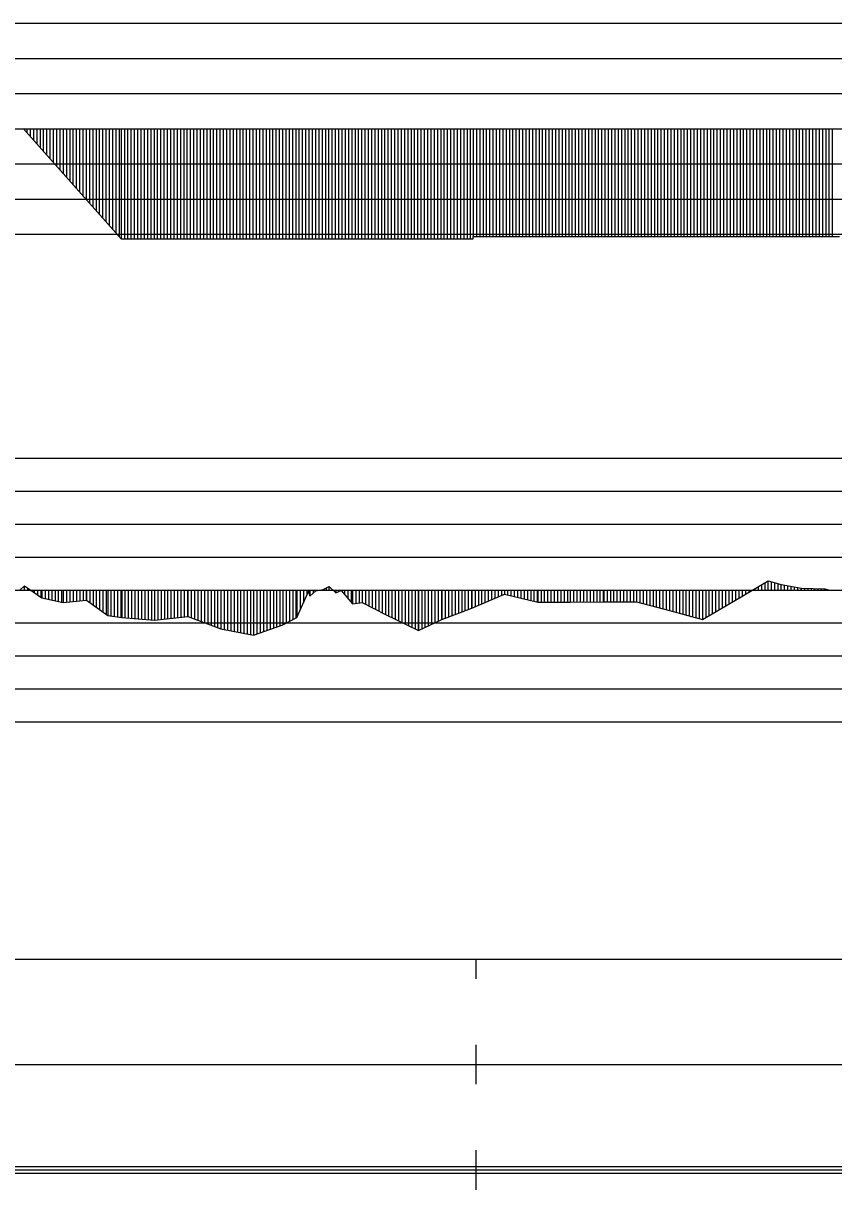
# Model space of a CAD drawing. Extents: x 2 to 10148, y 0 to 380.
# Drawn here: x 564.8 to 626.3, y 196.5 to 285 of the extents above; entities that cross this region are included whole.
import ezdxf

# ---------------------------------------------------------------- set-up
doc = ezdxf.new("R2010")
doc.units = 0
for name, color, linetype in [('POSUN_CARA', 7, 'Continuous'), ('POSUN_RASTR', 7, 'Continuous'), ('RYCHL_RASTR', 7, 'Continuous'), ('ZRYCHL_CARA', 7, 'Continuous'), ('ZRYCHL_RASTR', 7, 'Continuous')]:
    doc.layers.add(name, color=color, linetype=linetype)

msp = doc.modelspace()

# ---------------------------------------------------------------- linework, layer by layer
at = {"layer": 'POSUN_CARA'}
for p, q in [((618.813, 241.221), (621.289, 242.692)), ((621.063, 242), (621.063, 242.558)), ((621.289, 242.692), (622.285, 242.431)), ((621.289, 242), (621.289, 242.692)), ((621.539, 242), (621.539, 242.627)), ((621.789, 242), (621.789, 242.561)), ((622.039, 242), (622.039, 242.496)), ((564.507, 242), (564.854, 242.329)), ((564.854, 242.329), (566.179, 241.419)), ((564.854, 242), (564.854, 242.329)), ((565.104, 242), (565.104, 242.158)), ((565.354, 242), (565.354, 241.986)), ((565.604, 242), (565.604, 241.815)), ((565.854, 242), (565.854, 241.643)), ((566.104, 242), (566.104, 241.471)), ((566.179, 242), (566.179, 241.419)), ((566.429, 242), (566.429, 241.363)), ((566.679, 242), (566.679, 241.307)), ((566.929, 242), (566.929, 241.251)), ((567.179, 242), (567.179, 241.195)), ((567.429, 242), (567.429, 241.139)), ((567.679, 242), (567.679, 241.083)), ((567.802, 242), (567.802, 241.055)), ((568.052, 242), (568.052, 241.081)), ((568.302, 242), (568.302, 241.107)), ((568.552, 242), (568.552, 241.132)), ((568.802, 242), (568.802, 241.158)), ((569.052, 242), (569.052, 241.184)), ((569.302, 242), (569.302, 241.209)), ((569.552, 242), (569.552, 241.235)), ((569.562, 242), (569.562, 241.236)), ((569.812, 242), (569.812, 241.057)), ((570.062, 242), (570.062, 240.878)), ((570.312, 242), (570.312, 240.698)), ((570.562, 242), (570.562, 240.519)), ((570.812, 242), (570.812, 240.34)), ((571.062, 242), (571.062, 240.161)), ((571.175, 242), (571.175, 240.079)), ((571.425, 242), (571.425, 240.039)), ((571.675, 242), (571.675, 239.998)), ((571.925, 242), (571.925, 239.957)), ((572.175, 242), (572.175, 239.916)), ((572.237, 242), (572.237, 239.906)), ((572.487, 242), (572.487, 239.885)), ((572.737, 242), (572.737, 239.865)), ((572.987, 242), (572.987, 239.845)), ((573.237, 242), (573.237, 239.824)), ((573.487, 242), (573.487, 239.804)), ((573.737, 242), (573.737, 239.783)), ((573.987, 242), (573.987, 239.763)), ((574.237, 242), (574.237, 239.743)), ((574.487, 242), (574.487, 239.722)), ((574.723, 242), (574.723, 239.703)), ((574.973, 242), (574.973, 239.732)), ((575.223, 242), (575.223, 239.762)), ((575.473, 242), (575.473, 239.791)), ((575.723, 242), (575.723, 239.821)), ((575.973, 242), (575.973, 239.85)), ((576.223, 242), (576.223, 239.879)), ((576.473, 242), (576.473, 239.909)), ((576.723, 242), (576.723, 239.938)), ((576.973, 242), (576.973, 239.968)), ((577.223, 242), (577.223, 239.997)), ((577.268, 242), (577.268, 240.002)), ((577.518, 242), (577.518, 239.908)), ((577.768, 242), (577.768, 239.813)), ((578.018, 242), (578.018, 239.719)), ((578.268, 242), (578.268, 239.624)), ((578.518, 242), (578.518, 239.53)), ((578.768, 242), (578.768, 239.436)), ((579.018, 242), (579.018, 239.341)), ((579.268, 242), (579.268, 239.247)), ((579.518, 242), (579.518, 239.152)), ((579.764, 242), (579.764, 239.059)), ((580.014, 242), (580.014, 239.011)), ((580.264, 242), (580.264, 238.963)), ((580.514, 242), (580.514, 238.915)), ((580.764, 242), (580.764, 238.867)), ((581.014, 242), (581.014, 238.819)), ((581.264, 242), (581.264, 238.771)), ((581.514, 242), (581.514, 238.723)), ((581.764, 242), (581.764, 238.675)), ((582.014, 242), (582.014, 238.626)), ((582.246, 242), (582.246, 238.582)), ((582.496, 242), (582.496, 238.668)), ((582.746, 242), (582.746, 238.755)), ((582.996, 242), (582.996, 238.841)), ((583.246, 242), (583.246, 238.927)), ((583.496, 242), (583.496, 239.014)), ((583.746, 242), (583.746, 239.1)), ((583.996, 242), (583.996, 239.187)), ((584.246, 242), (584.246, 239.273)), ((584.463, 242), (584.463, 239.348)), ((584.713, 242), (584.713, 239.483)), ((584.963, 242), (584.963, 239.617)), ((585.213, 242), (585.213, 239.752)), ((585.463, 242), (585.463, 239.887)), ((585.528, 242), (585.528, 239.922)), ((585.528, 239.922), (586.405, 241.882)), ((585.778, 242), (585.778, 240.481)), ((586.028, 242), (586.028, 241.04)), ((586.278, 242), (586.278, 241.599)), ((586.405, 242), (586.405, 241.882)), ((586.405, 241.882), (586.517, 241.537)), ((586.517, 242), (586.517, 241.537)), ((586.517, 241.537), (586.966, 241.946)), ((586.767, 242), (586.767, 241.765)), ((586.966, 241.946), (587.52, 242.032)), ((586.966, 242), (586.966, 241.946)), ((587.216, 242), (587.216, 241.984)), ((587.466, 242), (587.466, 242.023)), ((587.52, 242.032), (587.989, 242.259)), ((587.52, 242), (587.52, 242.032)), ((587.77, 242), (587.77, 242.153)), ((587.989, 242.259), (588.48, 241.785)), ((587.989, 242), (587.989, 242.259)), ((588.239, 242), (588.239, 242.017)), ((588.48, 242), (588.48, 241.785)), ((588.48, 241.785), (588.898, 241.952)), ((588.73, 242), (588.73, 241.885)), ((588.898, 242), (588.898, 241.952)), ((588.898, 241.952), (589.754, 240.942)), ((589.148, 242), (589.148, 241.657)), ((589.398, 242), (589.398, 241.362)), ((589.648, 242), (589.648, 241.067)), ((589.754, 242), (589.754, 240.942)), ((590.004, 242), (590.004, 240.982)), ((590.254, 242), (590.254, 241.022)), ((590.495, 242), (590.495, 241.061)), ((590.745, 242), (590.745, 240.931)), ((590.995, 242), (590.995, 240.802)), ((591.245, 242), (591.245, 240.672)), ((591.495, 242), (591.495, 240.543)), ((591.745, 242), (591.745, 240.413)), ((591.995, 242), (591.995, 240.284)), ((592.244, 242), (592.244, 240.155)), ((592.494, 242), (592.494, 240.033)), ((592.744, 242), (592.744, 239.911)), ((592.994, 242), (592.994, 239.789)), ((593.244, 242), (593.244, 239.667)), ((593.494, 242), (593.494, 239.545)), ((593.744, 242), (593.744, 239.423)), ((593.994, 242), (593.994, 239.301)), ((594.244, 242), (594.244, 239.179)), ((594.494, 242), (594.494, 239.056)), ((594.744, 242), (594.744, 238.934)), ((594.751, 242), (594.751, 238.931)), ((595.001, 242), (595.001, 239.047)), ((595.251, 242), (595.251, 239.163)), ((595.501, 242), (595.501, 239.278)), ((595.751, 242), (595.751, 239.394)), ((596.001, 242), (596.001, 239.51)), ((596.251, 242), (596.251, 239.626)), ((596.501, 242), (596.501, 239.742)), ((596.534, 242), (596.534, 239.757)), ((596.784, 242), (596.784, 239.852)), ((597.034, 242), (597.034, 239.947)), ((597.284, 242), (597.284, 240.042)), ((597.534, 242), (597.534, 240.137)), ((597.784, 242), (597.784, 240.232)), ((598.034, 242), (598.034, 240.327)), ((598.284, 242), (598.284, 240.422)), ((598.534, 242), (598.534, 240.517)), ((598.784, 242), (598.784, 240.612)), ((598.799, 242), (598.799, 240.618)), ((598.799, 240.618), (601.271, 241.684)), ((599.049, 242), (599.049, 240.726)), ((599.299, 242), (599.299, 240.834)), ((599.549, 242), (599.549, 240.941)), ((599.799, 242), (599.799, 241.049)), ((600.049, 242), (600.049, 241.157)), ((600.299, 242), (600.299, 241.265)), ((600.549, 242), (600.549, 241.372)), ((600.799, 242), (600.799, 241.48)), ((601.049, 242), (601.049, 241.588)), ((601.271, 242), (601.271, 241.684)), ((601.271, 241.684), (603.804, 241.077)), ((601.521, 242), (601.521, 241.624)), ((601.771, 242), (601.771, 241.564)), ((602.021, 242), (602.021, 241.504)), ((602.271, 242), (602.271, 241.444)), ((602.521, 242), (602.521, 241.384)), ((602.771, 242), (602.771, 241.324)), ((603.021, 242), (603.021, 241.264)), ((603.271, 242), (603.271, 241.204)), ((603.521, 242), (603.521, 241.145)), ((603.771, 242), (603.771, 241.085)), ((603.804, 242), (603.804, 241.077)), ((604.054, 242), (604.054, 241.076)), ((604.304, 242), (604.304, 241.076)), ((604.554, 242), (604.554, 241.075)), ((604.804, 242), (604.804, 241.074)), ((605.054, 242), (605.054, 241.074)), ((605.304, 242), (605.304, 241.073)), ((605.554, 242), (605.554, 241.073)), ((605.804, 242), (605.804, 241.072)), ((606.054, 242), (606.054, 241.072)), ((606.277, 242), (606.277, 241.071)), ((606.527, 242), (606.527, 241.075)), ((606.777, 242), (606.777, 241.079)), ((607.027, 242), (607.027, 241.083)), ((607.277, 242), (607.277, 241.087)), ((607.527, 242), (607.527, 241.091)), ((607.777, 242), (607.777, 241.095)), ((608.027, 242), (608.027, 241.099)), ((608.277, 242), (608.277, 241.102)), ((608.527, 242), (608.527, 241.106)), ((608.777, 242), (608.777, 241.11)), ((608.815, 242), (608.815, 241.111)), ((609.065, 242), (609.065, 241.111)), ((609.315, 242), (609.315, 241.112)), ((609.565, 242), (609.565, 241.112)), ((609.815, 242), (609.815, 241.112)), ((610.065, 242), (610.065, 241.113)), ((610.315, 242), (610.315, 241.113)), ((610.565, 242), (610.565, 241.113)), ((610.815, 242), (610.815, 241.114)), ((611.065, 242), (611.065, 241.114)), ((611.303, 242), (611.303, 241.114)), ((611.553, 242), (611.553, 241.047)), ((611.803, 242), (611.803, 240.98)), ((612.053, 242), (612.053, 240.912)), ((612.303, 242), (612.303, 240.845)), ((612.553, 242), (612.553, 240.777)), ((612.803, 242), (612.803, 240.71)), ((613.053, 242), (613.053, 240.642)), ((613.303, 242), (613.303, 240.575)), ((613.553, 242), (613.553, 240.507)), ((613.803, 242), (613.803, 240.44)), ((614.053, 242), (614.053, 240.373)), ((614.303, 242), (614.303, 240.305)), ((614.553, 242), (614.553, 240.238)), ((614.803, 242), (614.803, 240.17)), ((615.053, 242), (615.053, 240.102)), ((615.303, 242), (615.303, 240.035)), ((615.553, 242), (615.553, 239.967)), ((615.803, 242), (615.803, 239.9)), ((616.053, 242), (616.053, 239.832)), ((616.299, 242), (616.299, 239.766)), ((616.549, 242), (616.549, 239.911)), ((616.799, 242), (616.799, 240.055)), ((617.049, 242), (617.049, 240.2)), ((617.299, 242), (617.299, 240.345)), ((617.549, 242), (617.549, 240.49)), ((617.799, 242), (617.799, 240.634)), ((618.049, 242), (618.049, 240.779)), ((618.299, 242), (618.299, 240.924)), ((618.549, 242), (618.549, 241.068)), ((618.799, 242), (618.799, 241.213)), ((618.813, 242), (618.813, 241.221)), ((619.063, 242), (619.063, 241.37)), ((619.313, 242), (619.313, 241.518)), ((619.563, 242), (619.563, 241.667)), ((619.813, 242), (619.813, 241.815)), ((620.063, 242), (620.063, 241.964)), ((620.313, 242), (620.313, 242.112)), ((620.563, 242), (620.563, 242.261)), ((620.813, 242), (620.813, 242.409)), ((622.285, 242.431), (623.825, 242.141)), ((622.285, 242), (622.285, 242.431)), ((622.535, 242), (622.535, 242.384)), ((622.785, 242), (622.785, 242.337)), ((623.035, 242), (623.035, 242.29)), ((623.285, 242), (623.285, 242.243)), ((623.535, 242), (623.535, 242.196)), ((623.785, 242), (623.785, 242.149)), ((623.825, 242.141), (625.597, 242.084)), ((623.825, 242), (623.825, 242.141)), ((624.075, 242), (624.075, 242.133)), ((624.325, 242), (624.325, 242.125)), ((624.575, 242), (624.575, 242.117)), ((624.825, 242), (624.825, 242.109)), ((625.075, 242), (625.075, 242.101)), ((625.325, 242), (625.325, 242.093)), ((625.575, 242), (625.575, 242.085)), ((625.597, 242.084), (625.971, 241.999)), ((625.597, 242), (625.597, 242.084)), ((625.847, 242), (625.847, 242.027)), ((566.179, 241.419), (567.802, 241.055)), ((567.802, 241.055), (569.562, 241.236)), ((569.562, 241.236), (571.175, 240.079)), ((589.754, 240.942), (590.495, 241.061)), ((590.495, 241.061), (592.244, 240.155)), ((603.804, 241.077), (606.277, 241.071)), ((606.277, 241.071), (608.815, 241.111)), ((608.815, 241.111), (611.303, 241.114)), ((611.303, 241.114), (613.803, 240.44)), ((616.299, 239.766), (618.813, 241.221)), ((571.175, 240.079), (572.237, 239.906)), ((572.237, 239.906), (574.723, 239.703)), ((574.723, 239.703), (577.268, 240.002)), ((577.268, 240.002), (579.764, 239.059)), ((584.463, 239.348), (585.528, 239.922)), ((592.244, 240.155), (594.751, 238.931)), ((596.534, 239.757), (598.799, 240.618)), ((613.803, 240.44), (616.299, 239.766)), ((579.764, 239.059), (582.246, 238.582)), ((582.246, 238.582), (584.463, 239.348)), ((594.751, 238.931), (596.534, 239.757))]:
    msp.add_line(p, q, dxfattribs=at)
at = {"layer": 'POSUN_RASTR'}
for p, q in [((533.52, 252), (632.736, 252)), ((533.52, 249.5), (632.736, 249.5)), ((533.52, 247), (632.736, 247)), ((533.52, 244.5), (632.736, 244.5)), ((303.52, 242), (632.736, 242)), ((533.52, 239.5), (632.736, 239.5)), ((533.52, 237), (632.736, 237)), ((533.52, 234.5), (632.736, 234.5)), ((533.52, 232), (632.736, 232))]:
    msp.add_line(p, q, dxfattribs=at)
at = {"layer": 'RYCHL_RASTR'}
for p, q in [((301.52, 214), (632.736, 214)), ((599.141, 212.5), (599.141, 214)), ((599.141, 204.5), (599.141, 207.5)), ((301.52, 206), (632.736, 206)), ((599.141, 196.5), (599.141, 199.5)), ((301.52, 198.25), (632.736, 198.25)), ((301.52, 198), (632.736, 198)), ((301.52, 197.75), (632.736, 197.75))]:
    msp.add_line(p, q, dxfattribs=at)
at = {"layer": 'ZRYCHL_CARA'}
for p, q in [((303.52, 277), (632.736, 277)), ((564.79, 277), (572.19, 268.659)), ((565.04, 277), (565.04, 276.718)), ((565.29, 277), (565.29, 276.436)), ((565.54, 277), (565.54, 276.155)), ((565.79, 277), (565.79, 275.873)), ((566.04, 277), (566.04, 275.591)), ((566.29, 277), (566.29, 275.309)), ((566.54, 277), (566.54, 275.028)), ((566.79, 277), (566.79, 274.746)), ((567.04, 277), (567.04, 274.464)), ((567.29, 277), (567.29, 274.182)), ((567.54, 277), (567.54, 273.9)), ((567.79, 277), (567.79, 273.619)), ((568.04, 277), (568.04, 273.337)), ((568.29, 277), (568.29, 273.055)), ((568.54, 277), (568.54, 272.773)), ((568.79, 277), (568.79, 272.492)), ((569.04, 277), (569.04, 272.21)), ((569.29, 277), (569.29, 271.928)), ((569.54, 277), (569.54, 271.646)), ((569.79, 277), (569.79, 271.364)), ((570.04, 277), (570.04, 271.083)), ((570.29, 277), (570.29, 270.801)), ((570.54, 277), (570.54, 270.519)), ((570.79, 277), (570.79, 270.237)), ((571.04, 277), (571.04, 269.956)), ((571.29, 277), (571.29, 269.674)), ((571.54, 277), (571.54, 269.392)), ((571.79, 277), (571.79, 269.11)), ((572.04, 277), (572.04, 268.829)), ((572.19, 277), (572.19, 268.659)), ((572.44, 277), (572.44, 268.659)), ((572.69, 277), (572.69, 268.659)), ((572.94, 277), (572.94, 268.659)), ((573.19, 277), (573.19, 268.659)), ((573.44, 277), (573.44, 268.659)), ((573.69, 277), (573.69, 268.659)), ((573.94, 277), (573.94, 268.659)), ((574.19, 277), (574.19, 268.659)), ((574.44, 277), (574.44, 268.659)), ((574.69, 277), (574.69, 268.659)), ((574.94, 277), (574.94, 268.659)), ((575.19, 277), (575.19, 268.659)), ((575.44, 277), (575.44, 268.659)), ((575.69, 277), (575.69, 268.659)), ((575.94, 277), (575.94, 268.659)), ((576.19, 277), (576.19, 268.659)), ((576.44, 277), (576.44, 268.659)), ((576.69, 277), (576.69, 268.659)), ((576.94, 277), (576.94, 268.659)), ((577.19, 277), (577.19, 268.659)), ((577.44, 277), (577.44, 268.659)), ((577.69, 277), (577.69, 268.659)), ((577.94, 277), (577.94, 268.659)), ((578.19, 277), (578.19, 268.659)), ((578.44, 277), (578.44, 268.659)), ((578.69, 277), (578.69, 268.659)), ((578.94, 277), (578.94, 268.659)), ((579.19, 277), (579.19, 268.659)), ((579.44, 277), (579.44, 268.659)), ((579.69, 277), (579.69, 268.659)), ((579.94, 277), (579.94, 268.659)), ((580.19, 277), (580.19, 268.659)), ((580.44, 277), (580.44, 268.659)), ((580.69, 277), (580.69, 268.659)), ((580.94, 277), (580.94, 268.659)), ((581.19, 277), (581.19, 268.659)), ((581.44, 277), (581.44, 268.659)), ((581.69, 277), (581.69, 268.659)), ((581.94, 277), (581.94, 268.659)), ((582.19, 277), (582.19, 268.659)), ((582.44, 277), (582.44, 268.659)), ((582.69, 277), (582.69, 268.659)), ((582.94, 277), (582.94, 268.659)), ((583.19, 277), (583.19, 268.659)), ((583.44, 277), (583.44, 268.659)), ((583.69, 277), (583.69, 268.659)), ((583.94, 277), (583.94, 268.659)), ((584.19, 277), (584.19, 268.659)), ((584.44, 277), (584.44, 268.659)), ((584.69, 277), (584.69, 268.659)), ((584.94, 277), (584.94, 268.659)), ((585.19, 277), (585.19, 268.659)), ((585.44, 277), (585.44, 268.659)), ((585.69, 277), (585.69, 268.659)), ((585.94, 277), (585.94, 268.659)), ((586.19, 277), (586.19, 268.659)), ((586.44, 277), (586.44, 268.659)), ((586.69, 277), (586.69, 268.659)), ((586.94, 277), (586.94, 268.659)), ((587.19, 277), (587.19, 268.659)), ((587.44, 277), (587.44, 268.659)), ((587.69, 277), (587.69, 268.659)), ((587.94, 277), (587.94, 268.659)), ((588.19, 277), (588.19, 268.659)), ((588.44, 277), (588.44, 268.659)), ((588.69, 277), (588.69, 268.659)), ((588.94, 277), (588.94, 268.659)), ((589.19, 277), (589.19, 268.659)), ((589.44, 277), (589.44, 268.659)), ((589.69, 277), (589.69, 268.659)), ((589.94, 277), (589.94, 268.659)), ((590.19, 277), (590.19, 268.659)), ((590.44, 277), (590.44, 268.659)), ((590.69, 277), (590.69, 268.659)), ((590.94, 277), (590.94, 268.659)), ((591.19, 277), (591.19, 268.659)), ((591.44, 277), (591.44, 268.659)), ((591.69, 277), (591.69, 268.659)), ((591.94, 277), (591.94, 268.659)), ((592.19, 277), (592.19, 268.659)), ((592.44, 277), (592.44, 268.659)), ((592.69, 277), (592.69, 268.659)), ((592.94, 277), (592.94, 268.659)), ((593.19, 277), (593.19, 268.659)), ((593.44, 277), (593.44, 268.659)), ((593.69, 277), (593.69, 268.659)), ((593.94, 277), (593.94, 268.659)), ((594.19, 277), (594.19, 268.659)), ((594.44, 277), (594.44, 268.659)), ((594.69, 277), (594.69, 268.659)), ((594.94, 277), (594.94, 268.659)), ((595.19, 277), (595.19, 268.659)), ((595.44, 277), (595.44, 268.659)), ((595.69, 277), (595.69, 268.659)), ((595.94, 277), (595.94, 268.659)), ((596.19, 277), (596.19, 268.659)), ((596.44, 277), (596.44, 268.659)), ((596.69, 277), (596.69, 268.659)), ((596.94, 277), (596.94, 268.659)), ((597.19, 277), (597.19, 268.659)), ((597.44, 277), (597.44, 268.659)), ((597.69, 277), (597.69, 268.659)), ((597.94, 277), (597.94, 268.659)), ((598.19, 277), (598.19, 268.659)), ((598.44, 277), (598.44, 268.659)), ((598.69, 277), (598.69, 268.659)), ((598.903, 277), (598.903, 268.814)), ((599.153, 277), (599.153, 268.814)), ((599.403, 277), (599.403, 268.814)), ((599.653, 277), (599.653, 268.814)), ((599.903, 277), (599.903, 268.814)), ((600.153, 277), (600.153, 268.814)), ((600.403, 277), (600.403, 268.814)), ((600.653, 277), (600.653, 268.814)), ((600.903, 277), (600.903, 268.814)), ((601.153, 277), (601.153, 268.814)), ((601.403, 277), (601.403, 268.814)), ((601.653, 277), (601.653, 268.814)), ((601.903, 277), (601.903, 268.814)), ((602.153, 277), (602.153, 268.814)), ((602.403, 277), (602.403, 268.814)), ((602.653, 277), (602.653, 268.814)), ((602.903, 277), (602.903, 268.814)), ((603.153, 277), (603.153, 268.814)), ((603.403, 277), (603.403, 268.814)), ((603.653, 277), (603.653, 268.814)), ((603.903, 277), (603.903, 268.814)), ((604.153, 277), (604.153, 268.814)), ((604.403, 277), (604.403, 268.814)), ((604.653, 277), (604.653, 268.814)), ((604.903, 277), (604.903, 268.814)), ((605.153, 277), (605.153, 268.814)), ((605.403, 277), (605.403, 268.814)), ((605.653, 277), (605.653, 268.814)), ((605.903, 277), (605.903, 268.814)), ((606.153, 277), (606.153, 268.814)), ((606.403, 277), (606.403, 268.814)), ((606.653, 277), (606.653, 268.814)), ((606.903, 277), (606.903, 268.814)), ((607.153, 277), (607.153, 268.814)), ((607.403, 277), (607.403, 268.814)), ((607.653, 277), (607.653, 268.814)), ((607.903, 277), (607.903, 268.814)), ((608.153, 277), (608.153, 268.814)), ((608.403, 277), (608.403, 268.814)), ((608.653, 277), (608.653, 268.814)), ((608.903, 277), (608.903, 268.814)), ((609.153, 277), (609.153, 268.814)), ((609.403, 277), (609.403, 268.814)), ((609.653, 277), (609.653, 268.814)), ((609.903, 277), (609.903, 268.814)), ((610.153, 277), (610.153, 268.814)), ((610.403, 277), (610.403, 268.814)), ((610.653, 277), (610.653, 268.814)), ((610.903, 277), (610.903, 268.814)), ((611.153, 277), (611.153, 268.814)), ((611.403, 277), (611.403, 268.814)), ((611.653, 277), (611.653, 268.814)), ((611.903, 277), (611.903, 268.814)), ((612.153, 277), (612.153, 268.814)), ((612.403, 277), (612.403, 268.814)), ((612.653, 277), (612.653, 268.814)), ((612.903, 277), (612.903, 268.814)), ((613.153, 277), (613.153, 268.814)), ((613.403, 277), (613.403, 268.814)), ((613.653, 277), (613.653, 268.814)), ((613.903, 277), (613.903, 268.814)), ((614.153, 277), (614.153, 268.814)), ((614.403, 277), (614.403, 268.814)), ((614.653, 277), (614.653, 268.814)), ((614.903, 277), (614.903, 268.814)), ((615.153, 277), (615.153, 268.814)), ((615.403, 277), (615.403, 268.814)), ((615.653, 277), (615.653, 268.814)), ((615.903, 277), (615.903, 268.814)), ((616.153, 277), (616.153, 268.814)), ((616.403, 277), (616.403, 268.814)), ((616.653, 277), (616.653, 268.814)), ((616.903, 277), (616.903, 268.814)), ((617.153, 277), (617.153, 268.814)), ((617.403, 277), (617.403, 268.814)), ((617.653, 277), (617.653, 268.814)), ((617.903, 277), (617.903, 268.814)), ((618.153, 277), (618.153, 268.814)), ((618.403, 277), (618.403, 268.814)), ((618.653, 277), (618.653, 268.814)), ((618.903, 277), (618.903, 268.814)), ((619.153, 277), (619.153, 268.814)), ((619.403, 277), (619.403, 268.814)), ((619.653, 277), (619.653, 268.814)), ((619.903, 277), (619.903, 268.814)), ((620.153, 277), (620.153, 268.814)), ((620.403, 277), (620.403, 268.814)), ((620.653, 277), (620.653, 268.814)), ((620.903, 277), (620.903, 268.814)), ((621.153, 277), (621.153, 268.814)), ((621.403, 277), (621.403, 268.814)), ((621.653, 277), (621.653, 268.814)), ((621.903, 277), (621.903, 268.814)), ((622.153, 277), (622.153, 268.814)), ((622.403, 277), (622.403, 268.814)), ((622.653, 277), (622.653, 268.814)), ((622.903, 277), (622.903, 268.814)), ((623.153, 277), (623.153, 268.814)), ((623.403, 277), (623.403, 268.814)), ((623.653, 277), (623.653, 268.814)), ((623.903, 277), (623.903, 268.814)), ((624.153, 277), (624.153, 268.814)), ((624.403, 277), (624.403, 268.814)), ((624.653, 277), (624.653, 268.814)), ((624.903, 277), (624.903, 268.814)), ((625.153, 277), (625.153, 268.814)), ((625.403, 277), (625.403, 268.814)), ((625.653, 277), (625.653, 268.814)), ((625.903, 277), (625.903, 268.814)), ((626.153, 277), (626.153, 268.814)), ((572.19, 268.659), (598.903, 268.659)), ((598.903, 268.659), (598.903, 268.814)), ((598.903, 268.814), (626.704, 268.814))]:
    msp.add_line(p, q, dxfattribs=at)
at = {"layer": 'ZRYCHL_RASTR'}
for p, q in [((533.52, 285), (632.736, 285)), ((533.52, 282.333), (632.736, 282.333)), ((533.52, 279.667), (632.736, 279.667)), ((533.52, 274.333), (632.736, 274.333)), ((533.52, 271.667), (632.736, 271.667)), ((533.52, 269), (632.736, 269))]:
    msp.add_line(p, q, dxfattribs=at)

doc.saveas('drawing.dxf')
